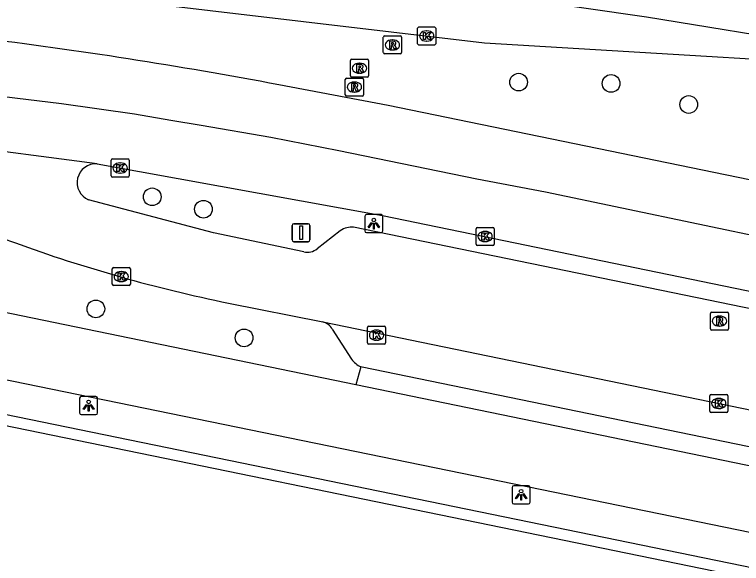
# Model space of a CAD drawing. Extents: x 157692 to 159670, y 381454 to 383289.
# Drawn here: x 158580.47 to 158620.7, y 382073.61 to 382103.97 of the extents above; entities that cross this region are included whole.
import ezdxf

# ---------------------------------------------------------------- set-up
doc = ezdxf.new("R2010")
doc.units = 0
for name, color, linetype in [('IMGEO_Berm_groen', 7, 'Continuous'), ('IMGEO_Boom', 7, 'Continuous'), ('IMGEO_Fietspad_gesloten', 7, 'Continuous'), ('IMGEO_Haag', 7, 'Continuous'), ('IMGEO_Kolk', 7, 'Continuous'), ('IMGEO_Lichtpunt', 7, 'Continuous'), ('IMGEO_Parkeervlak_open', 7, 'Continuous'), ('IMGEO_Rijbaan_lokaal_open', 7, 'Continuous'), ('IMGEO_Rijbaan_regionaal_gesloten', 7, 'Continuous'), ('IMGEO_Rioolput', 7, 'Continuous'), ('IMGEO_Verkeersbordpaal', 7, 'Continuous'), ('IMGEO_Voetpad_open', 7, 'Continuous')]:
    doc.layers.add(name, color=color, linetype=linetype)

msp = doc.modelspace()

# ---------------------------------------------------------------- linework, layer by layer
at = {"layer": 'IMGEO_Berm_groen'}
msp.add_lwpolyline([(158599.637, 382084.492), (158599.36, 382083.49)], dxfattribs=at)
at = {"layer": 'IMGEO_Boom'}
for centre in [(158608.367, 382100.234), (158613.483, 382100.161), (158617.781, 382098.998), (158588.087, 382093.891), (158590.923, 382093.206), (158584.968, 382087.691), (158593.172, 382086.09)]:
    msp.add_circle(centre, 0.489, dxfattribs=at)
at = {"layer": 'IMGEO_Fietspad_gesloten'}
for points in [[(158533.524, 382092.807), (158567.173, 382086.396), (158657.056, 382067.984)], [(158599.36, 382083.49), (158578.485, 382087.788), (158553.523, 382092.644)], [(158656.145, 382071.8), (158599.36, 382083.49)]]:
    msp.add_lwpolyline(points, dxfattribs=at)
at = {"layer": 'IMGEO_Haag'}
msp.add_lwpolyline([(158658.251, 382065.165), (158656.531, 382065.514), (158574.936, 382082.265), (158570.839, 382083.106), (158565.823, 382083.768), (158561.047, 382084.02), (158557.322, 382083.532), (158553.579, 382082.999), (158549.351, 382081.923), (158544.304, 382079.926), (158539.307, 382077.53)], dxfattribs=at)
at = {"layer": 'IMGEO_Kolk'}
for p, q in [((158602.777, 382102.36), (158602.777, 382103.212)), ((158602.852, 382103.286), (158603.704, 382103.286)), ((158603.265, 382103.066), (158603.29, 382103.066)), ((158603.778, 382103.212), (158603.778, 382102.36)), ((158603.704, 382102.286), (158602.852, 382102.286)), ((158603.288, 382102.506), (158603.263, 382102.506)), ((158585.815, 382095.06), (158585.815, 382095.912)), ((158585.89, 382095.986), (158586.742, 382095.986)), ((158586.303, 382095.766), (158586.328, 382095.766)), ((158586.816, 382095.912), (158586.816, 382095.06)), ((158586.742, 382094.986), (158585.89, 382094.986)), ((158586.326, 382095.206), (158586.301, 382095.206)), ((158606.008, 382091.271), (158606.008, 382092.123)), ((158606.083, 382092.197), (158606.935, 382092.197)), ((158607.009, 382092.123), (158607.009, 382091.271)), ((158606.496, 382091.977), (158606.521, 382091.977)), ((158606.519, 382091.417), (158606.494, 382091.417)), ((158606.935, 382091.197), (158606.083, 382091.197)), ((158585.876, 382089.053), (158585.876, 382089.905)), ((158585.951, 382089.979), (158586.803, 382089.979)), ((158586.364, 382089.759), (158586.389, 382089.759)), ((158586.877, 382089.905), (158586.877, 382089.053)), ((158586.803, 382088.979), (158585.951, 382088.979)), ((158586.387, 382089.199), (158586.362, 382089.199)), ((158600.004, 382085.811), (158600.004, 382086.663)), ((158600.079, 382086.737), (158600.931, 382086.737)), ((158600.492, 382086.517), (158600.517, 382086.517)), ((158601.005, 382086.663), (158601.005, 382085.811)), ((158600.931, 382085.737), (158600.079, 382085.737)), ((158600.515, 382085.957), (158600.49, 382085.957)), ((158618.94, 382082.036), (158618.94, 382082.888)), ((158619.015, 382082.962), (158619.867, 382082.962)), ((158619.941, 382082.888), (158619.941, 382082.036)), ((158619.428, 382082.742), (158619.453, 382082.742)), ((158619.451, 382082.182), (158619.426, 382082.182)), ((158619.867, 382081.962), (158619.015, 382081.962))]:
    msp.add_line(p, q, dxfattribs=at)
for points in [[(158602.777, 382102.36), (158602.777, 382103.212)], [(158602.852, 382103.286), (158603.704, 382103.286)], [(158603.098, 382102.986), (158603.221, 382102.986), (158603.221, 382102.835), (158603.351, 382102.986), (158603.515, 382102.986), (158603.369, 382102.835), (158603.522, 382102.586), (158603.37, 382102.586), (158603.285, 382102.75), (158603.221, 382102.683), (158603.221, 382102.586), (158603.098, 382102.586), (158603.098, 382102.986)], [(158603.778, 382103.212), (158603.778, 382102.36)], [(158603.704, 382102.286), (158602.852, 382102.286)], [(158585.815, 382095.06), (158585.815, 382095.912)], [(158585.89, 382095.986), (158586.742, 382095.986)], [(158586.816, 382095.912), (158586.816, 382095.06)], [(158586.136, 382095.686), (158586.259, 382095.686), (158586.259, 382095.535), (158586.389, 382095.686), (158586.553, 382095.686), (158586.407, 382095.535), (158586.56, 382095.286), (158586.408, 382095.286), (158586.323, 382095.45), (158586.259, 382095.383), (158586.259, 382095.286), (158586.136, 382095.286), (158586.136, 382095.686)], [(158586.742, 382094.986), (158585.89, 382094.986)], [(158606.008, 382091.271), (158606.008, 382092.123)], [(158606.083, 382092.197), (158606.935, 382092.197)], [(158607.009, 382092.123), (158607.009, 382091.271)], [(158606.329, 382091.897), (158606.452, 382091.897), (158606.452, 382091.746), (158606.582, 382091.897), (158606.746, 382091.897), (158606.6, 382091.746), (158606.753, 382091.497), (158606.601, 382091.497), (158606.516, 382091.661), (158606.452, 382091.594), (158606.452, 382091.497), (158606.329, 382091.497), (158606.329, 382091.897)], [(158606.935, 382091.197), (158606.083, 382091.197)], [(158585.876, 382089.053), (158585.876, 382089.905)], [(158585.951, 382089.979), (158586.803, 382089.979)], [(158586.877, 382089.905), (158586.877, 382089.053)], [(158586.197, 382089.679), (158586.32, 382089.679), (158586.32, 382089.528), (158586.45, 382089.679), (158586.614, 382089.679), (158586.468, 382089.528), (158586.621, 382089.279), (158586.469, 382089.279), (158586.384, 382089.443), (158586.32, 382089.376), (158586.32, 382089.279), (158586.197, 382089.279), (158586.197, 382089.679)], [(158586.803, 382088.979), (158585.951, 382088.979)], [(158600.004, 382085.811), (158600.004, 382086.663)], [(158600.079, 382086.737), (158600.931, 382086.737)], [(158601.005, 382086.663), (158601.005, 382085.811)], [(158600.325, 382086.437), (158600.448, 382086.437), (158600.448, 382086.286), (158600.578, 382086.437), (158600.742, 382086.437), (158600.596, 382086.286), (158600.749, 382086.037), (158600.597, 382086.037), (158600.512, 382086.201), (158600.448, 382086.134), (158600.448, 382086.037), (158600.325, 382086.037), (158600.325, 382086.437)], [(158600.931, 382085.737), (158600.079, 382085.737)], [(158618.94, 382082.036), (158618.94, 382082.888)], [(158619.015, 382082.962), (158619.867, 382082.962)], [(158619.941, 382082.888), (158619.941, 382082.036)], [(158619.261, 382082.662), (158619.384, 382082.662), (158619.384, 382082.511), (158619.514, 382082.662), (158619.678, 382082.662), (158619.532, 382082.511), (158619.685, 382082.262), (158619.533, 382082.262), (158619.448, 382082.426), (158619.384, 382082.359), (158619.384, 382082.262), (158619.261, 382082.262), (158619.261, 382082.662)], [(158619.867, 382081.962), (158619.015, 382081.962)]]:
    msp.add_lwpolyline(points, dxfattribs=at)
for centre, start, end in [((158602.854, 382103.21), 91.552, 178.448), ((158602.854, 382103.21), 91.552, 178.448), ((158603.702, 382103.21), 1.552, 88.448), ((158603.702, 382103.21), 1.552, 88.448), ((158602.854, 382102.362), 181.552, 268.448), ((158602.854, 382102.362), 181.552, 268.448), ((158603.702, 382102.362), 271.552, 358.448), ((158603.702, 382102.362), 271.552, 358.448), ((158585.892, 382095.91), 91.552, 178.448), ((158585.892, 382095.91), 91.552, 178.448), ((158586.74, 382095.91), 1.552, 88.448), ((158586.74, 382095.91), 1.552, 88.448), ((158585.892, 382095.062), 181.552, 268.448), ((158585.892, 382095.062), 181.552, 268.448), ((158586.74, 382095.062), 271.552, 358.448), ((158586.74, 382095.062), 271.552, 358.448), ((158606.085, 382092.121), 91.552, 178.448), ((158606.085, 382092.121), 91.552, 178.448), ((158606.933, 382092.121), 1.552, 88.448), ((158606.933, 382092.121), 1.552, 88.448), ((158606.085, 382091.273), 181.552, 268.448), ((158606.085, 382091.273), 181.552, 268.448), ((158606.933, 382091.273), 271.552, 358.448), ((158606.933, 382091.273), 271.552, 358.448), ((158585.953, 382089.903), 91.552, 178.448), ((158585.953, 382089.903), 91.552, 178.448), ((158586.801, 382089.903), 1.552, 88.448), ((158586.801, 382089.903), 1.552, 88.448), ((158585.953, 382089.055), 181.552, 268.448), ((158585.953, 382089.055), 181.552, 268.448), ((158586.801, 382089.055), 271.552, 358.448), ((158586.801, 382089.055), 271.552, 358.448), ((158600.081, 382086.661), 91.552, 178.448), ((158600.081, 382086.661), 91.552, 178.448), ((158600.929, 382086.661), 1.552, 88.448), ((158600.929, 382086.661), 1.552, 88.448), ((158600.081, 382085.813), 181.552, 268.448), ((158600.081, 382085.813), 181.552, 268.448), ((158600.929, 382085.813), 271.552, 358.448), ((158600.929, 382085.813), 271.552, 358.448), ((158619.017, 382082.886), 91.552, 178.448), ((158619.017, 382082.886), 91.552, 178.448), ((158619.865, 382082.886), 1.552, 88.448), ((158619.865, 382082.886), 1.552, 88.448), ((158619.017, 382082.038), 181.552, 268.448), ((158619.017, 382082.038), 181.552, 268.448), ((158619.865, 382082.038), 271.552, 358.448), ((158619.865, 382082.038), 271.552, 358.448)]:
    msp.add_arc(centre, 0.0765, start, end, dxfattribs=at)
for centre, major_axis, ratio, start_param, end_param in [((158603.264, 382102.786), (-0.387, 0.002), 0.722429, 4.712389, 7.853982), ((158603.289, 382102.786), (-0.39, 0.002), 0.717154, 1.570796, 4.712389), ((158586.302, 382095.486), (-0.387, 0.002), 0.722429, 4.712389, 7.853982), ((158586.327, 382095.486), (-0.39, 0.002), 0.717154, 1.570796, 4.712389), ((158606.495, 382091.697), (-0.387, 0.002), 0.722429, 4.712389, 7.853982), ((158606.52, 382091.697), (-0.39, 0.002), 0.717154, 1.570796, 4.712389), ((158586.363, 382089.479), (-0.387, 0.002), 0.722429, 4.712389, 7.853982), ((158586.388, 382089.479), (-0.39, 0.002), 0.717154, 1.570796, 4.712389), ((158600.491, 382086.237), (-0.387, 0.002), 0.722429, 4.712389, 7.853982), ((158600.516, 382086.237), (-0.39, 0.002), 0.717154, 1.570796, 4.712389), ((158619.427, 382082.462), (-0.387, 0.002), 0.722429, 4.712389, 7.853982), ((158619.452, 382082.462), (-0.39, 0.002), 0.717154, 1.570796, 4.712389)]:
    msp.add_ellipse(centre, major_axis=major_axis, ratio=ratio, start_param=start_param, end_param=end_param, dxfattribs=at)
at = {"layer": 'IMGEO_Lichtpunt'}
for p, q in [((158599.853, 382092.811), (158599.853, 382092.004)), ((158599.853, 382092.811), (158599.853, 382092.004)), ((158600.755, 382092.906), (158599.947, 382092.906)), ((158600.755, 382092.906), (158599.947, 382092.906)), ((158600.849, 382092.004), (158600.849, 382092.811)), ((158600.849, 382092.004), (158600.849, 382092.811)), ((158599.947, 382091.91), (158600.755, 382091.91)), ((158599.947, 382091.91), (158600.755, 382091.91)), ((158584.07, 382082.748), (158584.07, 382081.941)), ((158584.07, 382082.748), (158584.07, 382081.941)), ((158584.972, 382082.843), (158584.164, 382082.843)), ((158584.972, 382082.843), (158584.164, 382082.843)), ((158585.066, 382081.941), (158585.066, 382082.748)), ((158585.066, 382081.941), (158585.066, 382082.748)), ((158584.164, 382081.847), (158584.972, 382081.847)), ((158584.164, 382081.847), (158584.972, 382081.847)), ((158608.004, 382077.811), (158608.004, 382077.004)), ((158608.004, 382077.811), (158608.004, 382077.004)), ((158608.906, 382077.906), (158608.098, 382077.906)), ((158608.906, 382077.906), (158608.098, 382077.906)), ((158609, 382077.004), (158609, 382077.811)), ((158609, 382077.004), (158609, 382077.811)), ((158608.098, 382076.91), (158608.906, 382076.91)), ((158608.098, 382076.91), (158608.906, 382076.91))]:
    msp.add_line(p, q, dxfattribs=at)
for points in [[(158600.227, 382092.475), (158600.266, 382092.447), (158600.078, 382092.185), (158600.04, 382092.212), (158600.227, 382092.475)], [(158600.329, 382092.427), (158600.376, 382092.427), (158600.376, 382092.105), (158600.329, 382092.105), (158600.329, 382092.427)], [(158600.439, 382092.447), (158600.477, 382092.474), (158600.664, 382092.212), (158600.625, 382092.184), (158600.439, 382092.447)], [(158584.444, 382082.412), (158584.483, 382082.384), (158584.295, 382082.122), (158584.257, 382082.149), (158584.444, 382082.412)], [(158584.546, 382082.364), (158584.593, 382082.364), (158584.593, 382082.042), (158584.546, 382082.042), (158584.546, 382082.364)], [(158584.656, 382082.384), (158584.694, 382082.411), (158584.881, 382082.149), (158584.842, 382082.121), (158584.656, 382082.384)], [(158608.378, 382077.475), (158608.417, 382077.447), (158608.229, 382077.185), (158608.191, 382077.212), (158608.378, 382077.475)], [(158608.48, 382077.427), (158608.527, 382077.427), (158608.527, 382077.105), (158608.48, 382077.105), (158608.48, 382077.427)], [(158608.59, 382077.447), (158608.628, 382077.474), (158608.815, 382077.212), (158608.776, 382077.184), (158608.59, 382077.447)]]:
    msp.add_lwpolyline(points, dxfattribs=at)
for centre in [(158600.352, 382092.609), (158584.569, 382082.546), (158608.503, 382077.609)]:
    msp.add_circle(centre, 0.0994, dxfattribs=at)
for centre, start, end in [((158599.947, 382092.811), 90, 180), ((158599.947, 382092.811), 90, 180), ((158600.755, 382092.811), 0, 90), ((158600.755, 382092.811), 0, 90), ((158599.947, 382092.004), 180, 270), ((158599.947, 382092.004), 180, 270), ((158600.755, 382092.004), 270, 0), ((158600.755, 382092.004), 270, 360), ((158584.164, 382082.748), 90, 180), ((158584.164, 382082.748), 90, 180), ((158584.972, 382082.748), 0, 90), ((158584.972, 382082.748), 0, 90), ((158584.164, 382081.941), 180, 270), ((158584.164, 382081.941), 180, 270), ((158584.972, 382081.941), 270, 0), ((158584.972, 382081.941), 270, 360), ((158608.098, 382077.811), 90, 180), ((158608.098, 382077.811), 90, 180), ((158608.906, 382077.811), 0, 90), ((158608.906, 382077.811), 0, 90), ((158608.098, 382077.004), 180, 270), ((158608.098, 382077.004), 180, 270), ((158608.906, 382077.004), 270, 0), ((158608.906, 382077.004), 270, 360)]:
    msp.add_arc(centre, 0.0946, start, end, dxfattribs=at)
at = {"layer": 'IMGEO_Parkeervlak_open'}
for points in [[(158598.054, 382086.567), (158599.123, 382084.913)], [(158651.862, 382073.744), (158599.702, 382084.466), (158599.637, 382084.492)]]:
    msp.add_lwpolyline(points, dxfattribs=at)
for centre, radius, start, end in [((158597.327, 382086.167), 0.83, 28.8411, 76.3562), ((158600.121, 382085.608), 1.216, 214.8281, 246.5324)]:
    msp.add_arc(centre, radius, start, end, dxfattribs=at)
at = {"layer": 'IMGEO_Rijbaan_lokaal_open'}
for points in [[(158573.35, 382093.804), (158580.468, 382091.359)], [(158596.482, 382090.855), (158591.472, 382091.908), (158584.566, 382093.728)], [(158774.468, 382056.03), (158771.914, 382056.729), (158599.236, 382092.209)], [(158598.498, 382092.016), (158597.22, 382091.023)], [(158592.313, 382088.012), (158597.523, 382086.973)], [(158597.523, 382086.973), (158654.912, 382075.163)]]:
    msp.add_lwpolyline(points, dxfattribs=at)
for centre, radius, start, end in [((158584.967, 382094.683), 1.036, 86.2583, 247.2061), ((158599.122, 382091.139), 1.076, 83.8974, 125.4139), ((158609.047, 382169.865), 83.546, 249.99697, 258.446), ((158596.689, 382091.651), 0.823, 255.4414, 310.2074)]:
    msp.add_arc(centre, radius, start, end, dxfattribs=at)
at = {"layer": 'IMGEO_Rijbaan_regionaal_gesloten'}
for points in [[(158633.505, 382100.786), (158628.706, 382101.627), (158624.947, 382102.286), (158615.45, 382103.835), (158608.38, 382104.856), (158607.932, 382104.91), (158603.835, 382105.407), (158599.863, 382105.889), (158596.329, 382106.318), (158592.521, 382106.78), (158588.529, 382107.265), (158584.374, 382107.769), (158581.106, 382108.166), (158577.418, 382108.613), (158577.406, 382108.614), (158550.906, 382111.74), (158543.714, 382112.703)], [(158550.574, 382109.004), (158606.471, 382102.409), (158633.505, 382100.786)], [(158694.915, 382076.653), (158622.531, 382091.496), (158609.848, 382094.151), (158606.057, 382094.876), (158598.418, 382096.431), (158594.654, 382097.166), (158590.801, 382097.831), (158589.111, 382098.117), (158587.099, 382098.457), (158583.058, 382099.038), (158554.031, 382102.561), (158552.923, 382102.699), (158549.755, 382103.091), (158542.731, 382103.96)], [(158789.108, 382059.781), (158785.616, 382060.813), (158779.77, 382062.223), (158601.14, 382098.944), (158595.092, 382100.086)], [(158585.035, 382095.717), (158576.858, 382096.793), (158555.508, 382099.332)], [(158585.035, 382095.717), (158600.841, 382092.865), (158711.762, 382070.015), (158773.956, 382057.298), (158778.07, 382056.314)]]:
    msp.add_lwpolyline(points, dxfattribs=at)
msp.add_arc((158545.733, 381838.273), 266.425, 79.32342, 82.95901, dxfattribs=at)
at = {"layer": 'IMGEO_Rioolput'}
for p, q in [((158600.878, 382101.866), (158600.878, 382102.718)), ((158600.953, 382102.792), (158601.805, 382102.792)), ((158601.366, 382102.572), (158601.391, 382102.572)), ((158601.879, 382102.718), (158601.879, 382101.866)), ((158601.805, 382101.792), (158600.953, 382101.792)), ((158601.389, 382102.012), (158601.364, 382102.012)), ((158599.062, 382100.577), (158599.062, 382101.429)), ((158599.137, 382101.503), (158599.989, 382101.503)), ((158600.063, 382101.429), (158600.063, 382100.577)), ((158599.55, 382101.283), (158599.575, 382101.283)), ((158599.573, 382100.723), (158599.548, 382100.723)), ((158598.774, 382099.536), (158598.774, 382100.388)), ((158598.849, 382100.462), (158599.701, 382100.462)), ((158599.989, 382100.503), (158599.137, 382100.503)), ((158599.262, 382100.242), (158599.287, 382100.242)), ((158599.775, 382100.388), (158599.775, 382099.536)), ((158599.701, 382099.462), (158598.849, 382099.462)), ((158599.285, 382099.682), (158599.26, 382099.682)), ((158618.98, 382086.593), (158618.98, 382087.445)), ((158619.055, 382087.519), (158619.907, 382087.519)), ((158619.468, 382087.299), (158619.493, 382087.299)), ((158619.981, 382087.445), (158619.981, 382086.593)), ((158619.907, 382086.519), (158619.055, 382086.519)), ((158619.491, 382086.739), (158619.466, 382086.739))]:
    msp.add_line(p, q, dxfattribs=at)
for points in [[(158600.878, 382101.866), (158600.878, 382102.718)], [(158600.953, 382102.792), (158601.805, 382102.792)], [(158601.879, 382102.718), (158601.879, 382101.866)], [(158601.467, 382102.49), (158601.215, 382102.492), (158601.215, 382102.092)], [(158601.215, 382102.092), (158601.339, 382102.092), (158601.339, 382102.254), (158601.35, 382102.254)], [(158601.393, 382102.411), (158601.339, 382102.411), (158601.339, 382102.33)], [(158601.339, 382102.33), (158601.391, 382102.33)], [(158601.397, 382102.225), (158601.468, 382102.092), (158601.608, 382102.092), (158601.543, 382102.218)], [(158601.805, 382101.792), (158600.953, 382101.792)], [(158599.062, 382100.577), (158599.062, 382101.429)], [(158599.137, 382101.503), (158599.989, 382101.503)], [(158600.063, 382101.429), (158600.063, 382100.577)], [(158599.651, 382101.201), (158599.399, 382101.203), (158599.399, 382100.803)], [(158599.399, 382100.803), (158599.523, 382100.803), (158599.523, 382100.965), (158599.534, 382100.965)], [(158599.577, 382101.122), (158599.523, 382101.122), (158599.523, 382101.041)], [(158599.523, 382101.041), (158599.575, 382101.041)], [(158599.581, 382100.936), (158599.652, 382100.803), (158599.792, 382100.803), (158599.727, 382100.929)], [(158598.774, 382099.536), (158598.774, 382100.388)], [(158598.849, 382100.462), (158599.701, 382100.462)], [(158599.363, 382100.16), (158599.111, 382100.162), (158599.111, 382099.762)], [(158599.989, 382100.503), (158599.137, 382100.503)], [(158599.775, 382100.388), (158599.775, 382099.536)], [(158599.111, 382099.762), (158599.235, 382099.762), (158599.235, 382099.924), (158599.246, 382099.924)], [(158599.289, 382100.081), (158599.235, 382100.081), (158599.235, 382100)], [(158599.235, 382100), (158599.287, 382100)], [(158599.293, 382099.895), (158599.364, 382099.762), (158599.504, 382099.762), (158599.439, 382099.888)], [(158599.701, 382099.462), (158598.849, 382099.462)], [(158618.98, 382086.593), (158618.98, 382087.445)], [(158619.055, 382087.519), (158619.907, 382087.519)], [(158619.981, 382087.445), (158619.981, 382086.593)], [(158619.569, 382087.217), (158619.317, 382087.219), (158619.317, 382086.819)], [(158619.317, 382086.819), (158619.441, 382086.819), (158619.441, 382086.981), (158619.452, 382086.981)], [(158619.495, 382087.138), (158619.441, 382087.138), (158619.441, 382087.057)], [(158619.441, 382087.057), (158619.493, 382087.057)], [(158619.499, 382086.952), (158619.57, 382086.819), (158619.71, 382086.819), (158619.645, 382086.945)], [(158619.907, 382086.519), (158619.055, 382086.519)]]:
    msp.add_lwpolyline(points, dxfattribs=at)
for centre, radius, start, end in [((158600.955, 382102.716), 0.0765, 91.552, 178.448), ((158600.955, 382102.716), 0.0765, 91.552, 178.448), ((158601.803, 382102.716), 0.0765, 1.552, 88.448), ((158601.803, 382102.716), 0.0765, 1.552, 88.448), ((158601.349, 382102.201), 0.0533, 26.0293, 88.6989), ((158601.375, 382102.519), 0.19, 274.7715, 282.9687), ((158601.399, 382102.315), 0.0964, 77.0061, 93.1865), ((158601.413, 382102.372), 0.0378, 276.6634, 79.6772), ((158601.466, 382102.38), 0.109, 350.3612, 89.416), ((158601.464, 382102.38), 0.112, 277.5842, 350.9817), ((158601.448, 382102.165), 0.108, 29.5134, 73.7905), ((158600.955, 382101.868), 0.0765, 181.552, 268.448), ((158600.955, 382101.868), 0.0765, 181.552, 268.448), ((158601.803, 382101.868), 0.0765, 271.552, 358.448), ((158601.803, 382101.868), 0.0765, 271.552, 358.448), ((158599.139, 382101.427), 0.0765, 91.552, 178.448), ((158599.139, 382101.427), 0.0765, 91.552, 178.448), ((158599.987, 382101.427), 0.0765, 1.552, 88.448), ((158599.987, 382101.427), 0.0765, 1.552, 88.448), ((158599.533, 382100.912), 0.0533, 26.0293, 88.6989), ((158599.559, 382101.23), 0.19, 274.7715, 282.9687), ((158599.583, 382101.026), 0.0964, 77.0061, 93.1865), ((158599.597, 382101.083), 0.0378, 276.6634, 79.6772), ((158599.65, 382101.091), 0.109, 350.3612, 89.416), ((158599.648, 382101.091), 0.112, 277.5842, 350.9817), ((158599.632, 382100.876), 0.108, 29.5134, 73.7905), ((158599.139, 382100.579), 0.0765, 181.552, 268.448), ((158599.139, 382100.579), 0.0765, 181.552, 268.448), ((158599.987, 382100.579), 0.0765, 271.552, 358.448), ((158599.987, 382100.579), 0.0765, 271.552, 358.448), ((158598.851, 382100.386), 0.0765, 91.552, 178.448), ((158598.851, 382100.386), 0.0765, 91.552, 178.448), ((158599.362, 382100.05), 0.109, 350.3612, 89.416), ((158599.699, 382100.386), 0.0765, 1.552, 88.448), ((158599.699, 382100.386), 0.0765, 1.552, 88.448), ((158599.245, 382099.871), 0.0533, 26.0293, 88.6989), ((158599.271, 382100.189), 0.19, 274.7715, 282.9687), ((158599.295, 382099.985), 0.0964, 77.0061, 93.1865), ((158599.309, 382100.042), 0.0378, 276.6634, 79.6772), ((158599.36, 382100.05), 0.112, 277.5842, 350.9817), ((158599.344, 382099.835), 0.108, 29.5134, 73.7905), ((158598.851, 382099.538), 0.0765, 181.552, 268.448), ((158598.851, 382099.538), 0.0765, 181.552, 268.448), ((158599.699, 382099.538), 0.0765, 271.552, 358.448), ((158599.699, 382099.538), 0.0765, 271.552, 358.448), ((158619.057, 382087.443), 0.0765, 91.552, 178.448), ((158619.057, 382087.443), 0.0765, 91.552, 178.448), ((158619.905, 382087.443), 0.0765, 1.552, 88.448), ((158619.905, 382087.443), 0.0765, 1.552, 88.448), ((158619.451, 382086.928), 0.0533, 26.0293, 88.6989), ((158619.477, 382087.246), 0.19, 274.7715, 282.9687), ((158619.501, 382087.042), 0.0964, 77.0061, 93.1865), ((158619.515, 382087.099), 0.0378, 276.6634, 79.6772), ((158619.568, 382087.107), 0.109, 350.3612, 89.416), ((158619.566, 382087.107), 0.112, 277.5842, 350.9817), ((158619.55, 382086.892), 0.108, 29.5134, 73.7905), ((158619.057, 382086.595), 0.0765, 181.552, 268.448), ((158619.057, 382086.595), 0.0765, 181.552, 268.448), ((158619.905, 382086.595), 0.0765, 271.552, 358.448), ((158619.905, 382086.595), 0.0765, 271.552, 358.448)]:
    msp.add_arc(centre, radius, start, end, dxfattribs=at)
for centre, major_axis, ratio, start_param, end_param in [((158601.365, 382102.292), (-0.387, 0.002), 0.722429, 4.712389, 7.853982), ((158601.39, 382102.292), (-0.39, 0.002), 0.717154, 1.570796, 4.712389), ((158599.549, 382101.003), (-0.387, 0.002), 0.722429, 4.712389, 7.853982), ((158599.574, 382101.003), (-0.39, 0.002), 0.717154, 1.570796, 4.712389), ((158599.261, 382099.962), (-0.387, 0.002), 0.722429, 4.712389, 7.853982), ((158599.286, 382099.962), (-0.39, 0.002), 0.717154, 1.570796, 4.712389), ((158619.467, 382087.019), (-0.387, 0.002), 0.722429, 4.712389, 7.853982), ((158619.492, 382087.019), (-0.39, 0.002), 0.717154, 1.570796, 4.712389)]:
    msp.add_ellipse(centre, major_axis=major_axis, ratio=ratio, start_param=start_param, end_param=end_param, dxfattribs=at)
at = {"layer": 'IMGEO_Verkeersbordpaal'}
for p, q in [((158595.828, 382091.503), (158595.828, 382092.303)), ((158595.828, 382092.303), (158595.828, 382091.503)), ((158595.928, 382092.403), (158596.718, 382092.403)), ((158596.718, 382092.403), (158595.928, 382092.403)), ((158596.818, 382092.303), (158596.818, 382091.503)), ((158596.818, 382091.503), (158596.818, 382092.303)), ((158596.718, 382091.403), (158595.928, 382091.403)), ((158595.928, 382091.403), (158596.718, 382091.403))]:
    msp.add_line(p, q, dxfattribs=at)
msp.add_lwpolyline([(158596.248, 382092.278), (158596.398, 382092.278), (158596.398, 382091.528), (158596.248, 382091.528), (158596.248, 382092.278)], dxfattribs=at)
for centre, start, end in [((158595.928, 382092.303), 90, 180), ((158595.928, 382092.303), 90, 180), ((158596.718, 382092.303), 0, 90), ((158596.718, 382092.303), 360, 90), ((158595.928, 382091.503), 180, 270), ((158595.928, 382091.503), 180, 270), ((158596.718, 382091.503), 270, 0), ((158596.718, 382091.503), 270, 0)]:
    msp.add_arc(centre, 0.1, start, end, dxfattribs=at)
at = {"layer": 'IMGEO_Voetpad_open'}
msp.add_lwpolyline([(158656.651, 382066.102), (158575.057, 382082.853), (158570.941, 382083.698)], dxfattribs=at)

doc.saveas('drawing.dxf')
